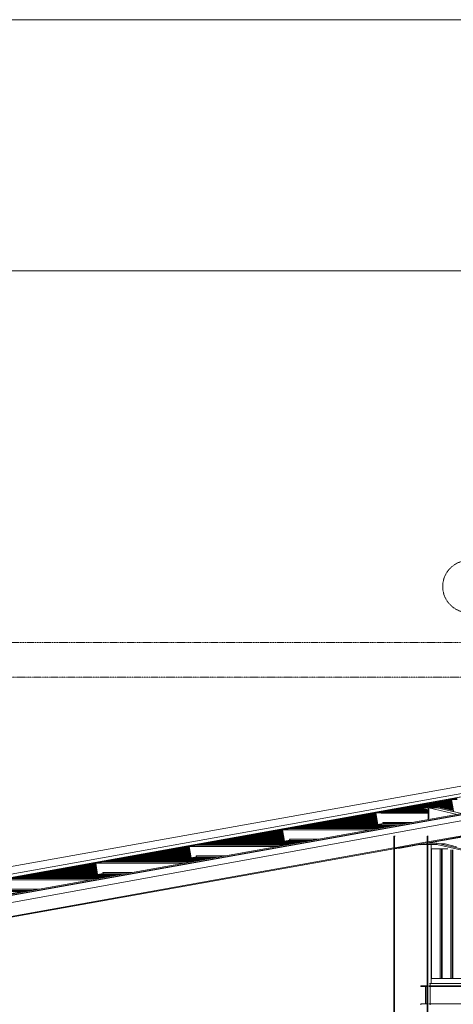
# Model space of a CAD drawing. Header units: millimetres. Extents: x -115474967 to 444143, y -74377 to 241828222.
# Tile 451 of 590: x 60063 to 64636, y 7648 to 18041. Entities that reach past the tile are written whole.
import ezdxf

# ---------------------------------------------------------------- set-up
doc = ezdxf.new("R2010")
doc.units = ezdxf.units.MM
doc.header["$MEASUREMENT"] = 0
doc.linetypes.add('DASHDOT', pattern=[1, 0.5, -0.25, 0, -0.25])
doc.linetypes.add('PHANTOM', pattern=[2.5, 1.25, -0.25, 0.25, -0.25, 0.25, -0.25])
doc.layers.add('00-5 Grid 01', color=9, linetype='PHANTOM')
doc.layers.add('0_cons_01', color=40, linetype='Continuous', lineweight=0, plot=False)
doc.layers.add('5 Grid 02', color=9, linetype='DASHDOT', lineweight=9)

msp = doc.modelspace()

# ---------------------------------------------------------------- linework, layer by layer
at = {"layer": '00-5 Grid 01', "color": 9, "linetype": 'ByBlock', "lineweight": 0, "true_color": 0xc7c8ca}
for p, q in [((52687.77313, 7718.68152), (64762.91509, 9881.55549)), ((52682.91784, 7681.25921), (64758.05979, 9844.1324)), ((52688.55366, 7681.25921), (64763.69561, 9844.1324)), ((63880.94716, 9680.11098), (64614.71368, 9811.54202)), ((63888.99232, 9680.11098), (64614.94348, 9810.14222)), ((63893.56407, 9680.11098), (64615.08136, 9809.34768)), ((63901.60845, 9680.11098), (64615.32439, 9807.95021)), ((63934.57897, 9680.11098), (64616.31835, 9802.22247)), ((63942.62335, 9680.11098), (64616.56061, 9800.82501)), ((63947.1951, 9680.11098), (64616.69849, 9800.03124)), ((63955.24026, 9680.11098), (64616.94153, 9798.63378)), ((64288.57073, 9733.91105), (64617.93549, 9792.90604)), ((64296.61511, 9733.91105), (64618.17775, 9791.50858)), ((64301.18765, 9733.91105), (64618.31562, 9790.71481)), ((64309.23203, 9733.91105), (64618.55866, 9789.31657)), ((64342.20176, 9733.91105), (64619.55262, 9783.58961)), ((64350.24693, 9733.91105), (64619.79488, 9782.19214)), ((64354.81868, 9733.91105), (64619.93276, 9781.3976)), ((64362.86306, 9733.91105), (64620.17579, 9780.00013)), ((64395.83358, 9733.91105), (64621.16975, 9774.27317)), ((64403.87796, 9733.91105), (64621.41279, 9772.87571)), ((64408.44971, 9733.91105), (64621.55067, 9772.08116)), ((64416.49487, 9733.91105), (64621.79293, 9770.6837)), ((64676.12503, 9823.35738), (64614.56412, 9812.33112)), ((64614.56412, 9812.33112), (64636.27313, 9687.26033)), ((64616.84493, 9810.70853), (64674.52737, 9821.04074)), ((64637.87079, 9689.57698), (64616.84493, 9810.70853)), ((64676.32133, 9810.70853), (64616.84493, 9810.70853)), ((52867.33026, 7537.17854), (65279.44513, 9760.33124)), ((53201.13979, 7587.01679), (65281.1199, 9750.67985)), ((53211.13393, 7587.01679), (65291.11404, 9750.67985)), ((62896.53117, 9503.78423), (63814.9773, 9668.29484)), ((62904.57633, 9503.78423), (63815.20787, 9666.89504)), ((62909.14808, 9503.78423), (63815.34575, 9666.1005)), ((63876.38865, 9680.11098), (63814.82774, 9669.08472)), ((63814.82774, 9669.08472), (63836.53752, 9544.01393)), ((63817.10855, 9667.46213), (63874.79177, 9677.79434)), ((63838.1344, 9546.33057), (63817.10855, 9667.46213)), ((63876.58495, 9667.46213), (63817.10855, 9667.46213)), ((63874.79177, 9677.79434), (63876.62078, 9667.25648)), ((63878.55962, 9667.6039), (63876.38865, 9680.11098)), ((64370.20092, 9680.11098), (63876.38865, 9680.11098)), ((63876.62078, 9667.25648), (63878.55962, 9667.6039)), ((64370.18378, 9667.25648), (63876.62078, 9667.25648)), ((64370.18456, 9667.6039), (63878.55962, 9667.6039)), ((63988.21, 9680.11098), (64284.81923, 9733.2388)), ((63996.25438, 9680.11098), (64284.8169, 9731.79771)), ((64000.82613, 9680.11098), (64284.81612, 9730.97902)), ((64008.87129, 9680.11098), (64284.81456, 9729.53715)), ((64041.84103, 9680.11098), (64284.80677, 9723.63025)), ((64049.88619, 9680.11098), (64284.80443, 9722.18917)), ((64054.45794, 9680.11098), (64284.80365, 9721.36969)), ((64062.50233, 9680.11098), (64285.98612, 9720.14127)), ((64095.47206, 9680.11098), (64300.42737, 9716.82209)), ((64103.51722, 9680.11098), (64303.95142, 9716.01197)), ((64108.08898, 9680.11098), (64305.95414, 9715.55238)), ((64116.13336, 9680.11098), (64309.4774, 9714.74225)), ((64149.10388, 9680.11098), (64323.91865, 9711.42386)), ((64157.14826, 9680.11098), (64327.4427, 9710.61373)), ((64161.72001, 9680.11098), (64329.44542, 9710.15336)), ((64169.76517, 9680.11098), (64332.96868, 9709.34402)), ((64202.73491, 9680.11098), (64347.40993, 9706.02484)), ((64210.77929, 9680.11098), (64350.93397, 9705.2155)), ((64215.35182, 9680.11098), (64352.93592, 9704.75513)), ((64223.3962, 9680.11098), (64356.45996, 9703.945)), ((64256.36594, 9680.11098), (64370.22818, 9700.50587)), ((64264.4111, 9680.11098), (64370.22663, 9699.06478)), ((64268.98285, 9680.11098), (64370.22507, 9698.24531)), ((64277.02723, 9680.11098), (64370.22351, 9696.80422)), ((64284.82001, 9733.91105), (64284.80209, 9720.41312)), ((64284.80209, 9720.41312), (64370.25467, 9720.41312)), ((64370.22818, 9700.78084), (64284.80209, 9720.41312)), ((64464.30002, 9733.91105), (64284.82001, 9733.91105)), ((64309.99775, 9680.11098), (64370.21572, 9690.89732)), ((64318.04213, 9680.11098), (64370.21338, 9689.45624)), ((64322.61388, 9680.11098), (64370.2126, 9688.63676)), ((64330.65905, 9680.11098), (64370.21027, 9687.19568)), ((64363.62878, 9680.11098), (64370.20248, 9681.28878)), ((64370.25467, 9720.41312), (64370.09186, 9597.45567)), ((64378.66906, 9598.99179), (64378.82953, 9720.41312)), ((64378.82953, 9720.41312), (64464.2821, 9720.41312)), ((64675.68725, 9652.19128), (64378.82953, 9720.41312)), ((64449.46461, 9733.91105), (64622.78689, 9764.95596)), ((64457.50899, 9733.91105), (64623.02993, 9763.5585)), ((64462.08074, 9733.91105), (64623.1678, 9762.76473)), ((64464.2821, 9720.41312), (64464.30002, 9733.91105)), ((64723.71051, 9660.79262), (64464.2821, 9720.41312)), ((64634.98472, 9694.68543), (64464.30002, 9733.91105)), ((64466.85191, 9733.32449), (64623.41006, 9761.36726)), ((64481.29316, 9730.00609), (64624.40402, 9755.63953)), ((64484.8172, 9729.19597), (64624.64706, 9754.24206)), ((64486.81915, 9728.7356), (64624.78494, 9753.44752)), ((64490.34319, 9727.92625), (64625.02719, 9752.05005)), ((64504.78444, 9724.60708), (64626.02115, 9746.32309)), ((64508.30848, 9723.79773), (64626.26419, 9744.92563)), ((64510.31042, 9723.33736), (64626.40207, 9744.13108)), ((64513.83447, 9722.52724), (64626.64433, 9742.73362)), ((64528.27572, 9719.20884), (64627.63829, 9737.00588)), ((64531.79976, 9718.39872), (64627.88133, 9735.60842)), ((64533.8017, 9717.93835), (64628.0192, 9734.81465)), ((64537.32575, 9717.129), (64628.26146, 9733.41718)), ((64551.767, 9713.80983), (64629.25542, 9727.68945)), ((64555.29104, 9713.00048), (64629.49846, 9726.29198)), ((64557.29298, 9712.54011), (64629.63634, 9725.49821)), ((64560.81702, 9711.72999), (64629.87859, 9724.10075)), ((64575.25828, 9708.4116), (64630.87256, 9718.37301)), ((64578.78232, 9707.60147), (64631.11559, 9716.97555)), ((64580.78426, 9707.1411), (64631.25347, 9716.181)), ((64584.3083, 9706.33176), (64631.49573, 9714.78354)), ((64598.74955, 9703.01258), (64632.49047, 9709.05658)), ((64602.27282, 9702.20324), (64632.73273, 9707.65911)), ((64604.27554, 9701.74287), (64632.8706, 9706.86457)), ((64607.79958, 9700.93274), (64633.11286, 9705.4671)), ((64622.24083, 9697.61435), (64634.1076, 9699.73937)), ((64625.7641, 9696.80422), (64634.34986, 9698.3419)), ((64627.76682, 9696.34385), (64634.48774, 9697.54813)), ((64631.29086, 9695.53451), (64634.72999, 9696.15067)), ((62917.19246, 9503.78423), (63815.58801, 9664.70303)), ((62950.16298, 9503.78423), (63816.58197, 9658.97607)), ((62958.20736, 9503.78423), (63816.82501, 9657.57861)), ((62962.77911, 9503.78423), (63816.96289, 9656.78406)), ((62970.82427, 9503.78423), (63817.20514, 9655.3866)), ((63003.79401, 9503.78423), (63818.19988, 9649.65886)), ((63011.83839, 9503.78423), (63818.44214, 9648.2614)), ((63016.41093, 9503.78423), (63818.58002, 9647.46763)), ((63024.45531, 9503.78423), (63818.82228, 9646.07016)), ((63057.42504, 9503.78423), (63819.81702, 9640.34243)), ((63065.47021, 9503.78423), (63820.05928, 9638.94496)), ((63070.04196, 9503.78423), (63820.19715, 9638.15042)), ((63078.08634, 9503.78423), (63820.43941, 9636.75295)), ((63111.05686, 9503.78423), (63821.43415, 9631.02599)), ((63119.10124, 9503.78423), (63821.67641, 9629.62853)), ((63123.67299, 9503.78423), (63821.81429, 9628.83398)), ((63131.71815, 9503.78423), (63822.05654, 9627.43652)), ((63164.68789, 9503.78423), (63823.05128, 9621.70956)), ((63172.73227, 9503.78423), (63823.29354, 9620.31132)), ((63177.30402, 9503.78423), (63823.43142, 9619.51755)), ((63185.34918, 9503.78423), (63823.67446, 9618.12008)), ((63218.31892, 9503.78423), (63824.66842, 9612.39235)), ((63226.36408, 9503.78423), (63824.91068, 9610.99488)), ((63230.93583, 9503.78423), (63825.04855, 9610.20112)), ((63238.98022, 9503.78423), (63825.29159, 9608.80365)), ((63271.94995, 9503.78423), (63826.28555, 9603.07591)), ((63279.99511, 9503.78423), (63826.52781, 9601.67845)), ((63284.56687, 9503.78423), (63826.66569, 9600.8839)), ((63292.61125, 9503.78423), (63826.90872, 9599.48644)), ((63325.58176, 9503.78423), (63827.90268, 9593.75948)), ((63333.62615, 9503.78423), (63828.14494, 9592.36201)), ((63338.1979, 9503.78423), (63828.28282, 9591.56747)), ((63346.24306, 9503.78423), (63828.52586, 9590.17)), ((63379.2128, 9503.78423), (63829.51982, 9584.44227)), ((63387.25718, 9503.78423), (63829.76208, 9583.0448)), ((63391.82971, 9503.78423), (63829.89995, 9582.25104)), ((63399.87409, 9503.78423), (63830.14299, 9580.85357)), ((63432.84383, 9503.78423), (63831.13695, 9575.12583)), ((63440.88899, 9503.78423), (63831.37921, 9573.72837)), ((63445.46074, 9503.78423), (63831.51709, 9572.9346)), ((63453.50512, 9503.78423), (63831.76012, 9571.53636)), ((63486.47564, 9503.78423), (63832.75408, 9565.8094)), ((63494.52002, 9503.78423), (63832.99634, 9564.41193)), ((63499.09177, 9503.78423), (63833.13422, 9563.61739)), ((63507.13694, 9503.78423), (63833.37726, 9562.21992)), ((63895.92745, 9567.54727), (63893.9886, 9567.19985)), ((63893.9886, 9567.19985), (63895.81762, 9556.66278)), ((63898.09843, 9555.04019), (63895.92745, 9567.54727)), ((64203.11115, 9567.54727), (63895.92745, 9567.54727)), ((61912.11596, 9327.45826), (62830.55898, 9491.96809)), ((61920.16034, 9327.45826), (62830.78877, 9490.56829)), ((61924.73209, 9327.45826), (62830.92665, 9489.77375)), ((61932.77726, 9327.45826), (62831.16969, 9488.37628)), ((61965.74699, 9327.45826), (62832.16365, 9482.64854)), ((61973.79138, 9327.45826), (62832.40668, 9481.25108)), ((61978.36313, 9327.45826), (62832.54456, 9480.45731)), ((61986.40829, 9327.45826), (62832.78682, 9479.05985)), ((62019.37803, 9327.45826), (62833.78078, 9473.33211)), ((62027.42319, 9327.45826), (62834.02382, 9471.93464)), ((62031.99494, 9327.45826), (62834.1617, 9471.1401)), ((62040.03932, 9327.45826), (62834.40395, 9469.74263)), ((62073.00906, 9327.45826), (62835.39791, 9464.01568)), ((62081.05422, 9327.45826), (62835.64095, 9462.61821)), ((62085.62597, 9327.45826), (62835.77883, 9461.82367)), ((62093.67035, 9327.45826), (62836.02109, 9460.4262)), ((62891.97032, 9503.78423), (62830.40942, 9492.75796)), ((62830.40942, 9492.75796), (62852.11842, 9367.68718)), ((62832.69023, 9491.13538), (62890.37266, 9501.46758)), ((62853.71608, 9370.0046), (62832.69023, 9491.13538)), ((62892.16662, 9491.13538), (62832.69023, 9491.13538)), ((62890.37266, 9501.46758), (62892.20168, 9490.93051)), ((62894.1413, 9491.27715), (62891.97032, 9503.78423)), ((63847.1151, 9503.78423), (62891.97032, 9503.78423)), ((62892.20168, 9490.93051), (62894.1413, 9491.27715)), ((63775.34818, 9490.93051), (62892.20168, 9490.93051)), ((63777.28703, 9491.27715), (62894.1413, 9491.27715)), ((63540.10667, 9503.78423), (63834.37122, 9556.49297)), ((63548.15106, 9503.78423), (63834.61426, 9555.0955)), ((63552.72281, 9503.78423), (63834.75213, 9554.30096)), ((63560.76797, 9503.78423), (63834.99439, 9552.90349)), ((63593.73771, 9503.78423), (63835.98835, 9547.17575)), ((63601.78287, 9503.78423), (63836.23139, 9545.77829)), ((63606.35462, 9503.78423), (63836.36927, 9544.98452)), ((63614.399, 9503.78423), (63838.99516, 9544.01393)), ((63647.36874, 9503.78423), (63871.96568, 9544.01393)), ((63655.4139, 9503.78423), (63880.01006, 9544.01393)), ((63659.98565, 9503.78423), (63884.58181, 9544.01393)), ((63668.03003, 9503.78423), (63892.62697, 9544.01393)), ((63701.00055, 9503.78423), (63925.59671, 9544.01393)), ((63709.04493, 9503.78423), (63933.64109, 9544.01393)), ((63713.61668, 9503.78423), (63938.21362, 9544.01393)), ((63721.66184, 9503.78423), (63946.258, 9544.01393)), ((63754.63158, 9503.78423), (63979.22774, 9544.01393)), ((63762.67596, 9503.78423), (63987.2729, 9544.01393)), ((63767.24849, 9503.78423), (63991.84465, 9544.01393)), ((63775.29288, 9503.78423), (63999.88904, 9544.01393)), ((63808.26261, 9503.78423), (64032.85955, 9544.01393)), ((63816.30777, 9503.78423), (64040.90394, 9544.01393)), ((63820.87953, 9503.78423), (64045.47569, 9544.01393)), ((63828.92391, 9503.78423), (64053.52085, 9544.01393)), ((63836.53752, 9544.01393), (63898.09843, 9555.04019)), ((64071.71983, 9544.01393), (63836.53752, 9544.01393)), ((63895.81762, 9556.66278), (63838.1344, 9546.33057)), ((64133.2823, 9555.04019), (63898.09843, 9555.04019)), ((64367.72225, 9363.27979), (65133.74732, 9500.48375)), ((64367.72225, 9353.3285), (65118.96644, 9487.88553)), ((64381.06594, 9351.9435), (65140.0437, 9487.88553)), ((62126.64087, 9327.45826), (62837.01505, 9454.69924)), ((62134.68525, 9327.45826), (62837.25809, 9453.301)), ((62139.257, 9327.45826), (62837.39596, 9452.50723)), ((62147.30216, 9327.45826), (62837.63822, 9451.10977)), ((62180.2719, 9327.45826), (62838.63218, 9445.38203)), ((62188.31628, 9327.45826), (62838.87522, 9443.98456)), ((62192.88881, 9327.45826), (62839.0131, 9443.1908)), ((62200.9332, 9327.45826), (62839.25535, 9441.79333)), ((62233.90293, 9327.45826), (62840.24931, 9436.0656)), ((62241.9481, 9327.45826), (62840.49235, 9434.66813)), ((62246.51985, 9327.45826), (62840.63023, 9433.87359)), ((62254.56423, 9327.45826), (62840.87249, 9432.47612)), ((62287.53475, 9327.45826), (62841.86723, 9426.74916)), ((62295.57913, 9327.45826), (62842.10949, 9425.3517)), ((62300.15088, 9327.45826), (62842.24736, 9424.55715)), ((62308.19604, 9327.45826), (62842.48962, 9423.15969)), ((62341.16578, 9327.45826), (62843.48436, 9417.43195)), ((62349.21016, 9327.45826), (62843.72662, 9416.03448)), ((62353.78191, 9327.45826), (62843.8645, 9415.24072)), ((62361.82707, 9327.45826), (62844.10675, 9413.84325)), ((62394.79681, 9327.45826), (62845.10149, 9408.11552)), ((62402.84197, 9327.45826), (62845.34375, 9406.71805)), ((62407.41372, 9327.45826), (62845.48163, 9405.92428)), ((62415.45811, 9327.45826), (62845.72389, 9404.52604)), ((62448.42784, 9327.45826), (62846.71863, 9398.79908)), ((62456.473, 9327.45826), (62846.96089, 9397.40162)), ((62461.04476, 9327.45826), (62847.09876, 9396.60707)), ((62469.08914, 9327.45826), (62847.34102, 9395.20961)), ((62502.05965, 9327.45826), (62848.33576, 9389.48265)), ((62510.10404, 9327.45826), (62848.57802, 9388.08518)), ((62514.67579, 9327.45826), (62848.7159, 9387.29064)), ((62522.72095, 9327.45826), (62848.95893, 9385.89317)), ((62555.69069, 9327.45826), (62849.95289, 9380.16544)), ((62563.73507, 9327.45826), (62850.19515, 9378.76797)), ((62568.3076, 9327.45826), (62850.33303, 9377.9742)), ((62576.35198, 9327.45826), (62850.57607, 9376.57674)), ((62609.32172, 9327.45826), (62851.57003, 9370.849)), ((62617.36688, 9327.45826), (62851.81229, 9369.45154)), ((62621.93863, 9327.45826), (62851.95016, 9368.65699)), ((62629.98301, 9327.45826), (62854.57995, 9367.68718)), ((62662.95353, 9327.45826), (62887.54969, 9367.68718)), ((62670.99791, 9327.45826), (62895.59407, 9367.68718)), ((62675.56966, 9327.45826), (62900.16582, 9367.68718)), ((62683.61482, 9327.45826), (62908.21099, 9367.68718)), ((62716.58456, 9327.45826), (62941.18072, 9367.68718)), ((62724.62894, 9327.45826), (62949.22588, 9367.68718)), ((62729.2007, 9327.45826), (62953.79764, 9367.68718)), ((62737.24586, 9327.45826), (62961.84202, 9367.68718)), ((62770.21559, 9327.45826), (62994.81253, 9367.68718)), ((62778.26076, 9327.45826), (63002.85692, 9367.68718)), ((62782.83251, 9327.45826), (63007.42867, 9367.68718)), ((62790.87689, 9327.45826), (63015.47305, 9367.68718)), ((62823.84663, 9327.45826), (63048.44357, 9367.68718)), ((62831.89179, 9327.45826), (63056.48795, 9367.68718)), ((62836.46354, 9327.45826), (63061.0597, 9367.68718)), ((62844.50792, 9327.45826), (63069.10486, 9367.68718)), ((62852.11842, 9367.68718), (62913.67933, 9378.71422)), ((63087.26879, 9367.68718), (62852.11842, 9367.68718)), ((62911.39851, 9380.33603), (62853.71608, 9370.0046)), ((62911.50835, 9391.2213), (62909.5695, 9390.87388)), ((62909.5695, 9390.87388), (62911.39851, 9380.33603)), ((62913.67933, 9378.71422), (62911.50835, 9391.2213)), ((63218.66011, 9391.2213), (62911.50835, 9391.2213)), ((63148.83203, 9378.71422), (62913.67933, 9378.71422)), ((64008.15854, 9423.43466), (64015.13885, 9423.43466)), ((64008.15854, 5649.88344), (64008.15854, 9423.43466)), ((64015.13885, 9423.43466), (64023.71994, 9423.43466)), ((64015.13885, 5649.88344), (64015.13885, 9423.43466)), ((64019.41304, 9300.89396), (64359.15908, 9361.746)), ((64359.15908, 9423.43466), (64366.13939, 9423.43466)), ((64359.15908, 5613.17825), (64359.15908, 9423.43466)), ((64366.13939, 9423.43466), (64372.02915, 9423.43466)), ((64366.13939, 5613.17825), (64366.13939, 9423.43466)), ((53213.85797, 7365.49443), (64008.15854, 9298.87799)), ((64008.15854, 9290.54695), (53265.87732, 7366.41283)), ((60927.69997, 9151.13151), (61846.14065, 9315.64056)), ((60935.74436, 9151.13151), (61846.37045, 9314.24076)), ((60940.31611, 9151.13151), (61846.50833, 9313.44699)), ((60948.36127, 9151.13151), (61846.75058, 9312.04953)), ((60981.33101, 9151.13151), (61847.74532, 9306.32179)), ((60989.37539, 9151.13151), (61847.98758, 9304.92433)), ((60993.94792, 9151.13151), (61848.12546, 9304.12978)), ((61001.9923, 9151.13151), (61848.36772, 9302.73232)), ((61034.96204, 9151.13151), (61849.36246, 9297.00536)), ((61043.0072, 9151.13151), (61849.60472, 9295.60789)), ((61047.57895, 9151.13151), (61849.74259, 9294.81335)), ((61055.62333, 9151.13151), (61849.98563, 9293.41588)), ((61088.59385, 9151.13151), (61850.97959, 9287.68893)), ((61096.63823, 9151.13151), (61851.22185, 9286.29068)), ((61101.20998, 9151.13151), (61851.35973, 9285.49691)), ((61109.25515, 9151.13151), (61851.60276, 9284.09945)), ((61142.22488, 9151.13151), (61852.59672, 9278.37171)), ((61150.26926, 9151.13151), (61852.83898, 9276.97425)), ((61154.84102, 9151.13151), (61852.97686, 9276.18048)), ((61162.88618, 9151.13151), (61853.2199, 9274.78302)), ((61195.85591, 9151.13151), (61854.21386, 9269.05528)), ((61203.90108, 9151.13151), (61854.45612, 9267.65781)), ((61208.47283, 9151.13151), (61854.59399, 9266.86327)), ((61216.51721, 9151.13151), (61854.83703, 9265.4658)), ((61249.48695, 9151.13151), (61855.83099, 9259.73884)), ((61257.53211, 9151.13151), (61856.07325, 9258.34138)), ((61262.10386, 9151.13151), (61856.21113, 9257.54683)), ((61270.14824, 9151.13151), (61856.45416, 9256.14937)), ((61303.11876, 9151.13151), (61857.44812, 9250.42163)), ((61907.55122, 9327.45826), (61845.99031, 9316.43121)), ((61845.99031, 9316.43121), (61867.7001, 9191.36121)), ((61848.27113, 9314.80941), (61905.95434, 9325.14083)), ((61869.29698, 9193.67785), (61848.27113, 9314.80941)), ((61907.74752, 9314.80941), (61848.27113, 9314.80941)), ((61905.95434, 9325.14083), (61907.78335, 9314.60376)), ((61909.7222, 9314.95118), (61907.55122, 9327.45826)), ((62862.66406, 9327.45826), (61907.55122, 9327.45826)), ((61907.78335, 9314.60376), (61909.7222, 9314.95118)), ((62790.89714, 9314.60376), (61907.78335, 9314.60376)), ((62792.83599, 9314.95118), (61909.7222, 9314.95118)), ((64024.09307, 9291.78083), (64015.87498, 9291.78083)), ((64024.09307, 9291.78083), (64359.15908, 9351.79549)), ((64044.99039, 9291.78083), (64024.09307, 9291.78083)), ((64056.45132, 9293.80147), (64284.29031, 9334.60994)), ((64284.29265, 9336.03935), (64284.28954, 9333.97197)), ((64284.28954, 9333.97197), (64359.15908, 9333.97197)), ((64289.56314, 9332.7599), (64284.28954, 9333.97197)), ((64359.15908, 9347.46989), (64349.29269, 9347.46989)), ((64356.08839, 9347.46989), (64359.15908, 9348.01984)), ((64374.04745, 9333.97197), (64463.76954, 9333.97197)), ((64378.33566, 9347.46989), (64378.34189, 9352.57835)), ((64463.78746, 9347.46989), (64378.33566, 9347.46989)), ((64401.94067, 9331.66545), (64401.94067, 9290.80868)), ((64401.94067, 9290.80868), (64401.94067, 7918.78076)), ((64405.70541, 7918.78076), (64405.70541, 9290.80868)), ((64405.70541, 9290.80868), (64511.88861, 9290.80868)), ((64463.76954, 9333.97197), (64463.78746, 9347.46989)), ((66706.25773, 8818.61817), (64463.76954, 9333.97197)), ((66706.27565, 8832.11609), (64463.78746, 9347.46989)), ((64548.46184, 9340.80896), (64492.77278, 9340.80896)), ((64496.9309, 7918.78076), (64496.9309, 9290.80868)), ((64517.53689, 9290.80868), (64511.88861, 9290.80868)), ((64511.88861, 9290.80868), (64511.88861, 7918.78076)), ((64517.53689, 7918.78076), (64517.53689, 9290.80868)), ((64517.53689, 9290.80868), (64578.20978, 9290.80868)), ((64669.37529, 9311.30718), (64548.46184, 9340.80896)), ((64608.76238, 7918.78076), (64608.76238, 9280.2607)), ((64623.71931, 9280.25993), (64623.71931, 7918.78076)), ((64629.36759, 7918.78076), (64629.36759, 9278.95126)), ((60923.13212, 9151.13151), (60861.57121, 9140.10524)), ((60863.85202, 9138.48266), (60921.53524, 9148.81486)), ((60921.53524, 9148.81486), (60923.36425, 9138.27701)), ((60925.3031, 9138.62443), (60923.13212, 9151.13151)), ((61878.2138, 9151.13151), (60923.13212, 9151.13151)), ((61311.16314, 9151.13151), (61857.69038, 9249.02417)), ((61315.73489, 9151.13151), (61857.82826, 9248.2304)), ((61323.78005, 9151.13151), (61858.0713, 9246.83294)), ((61356.74979, 9151.13151), (61859.06526, 9241.1052)), ((61364.79417, 9151.13151), (61859.30752, 9239.70773)), ((61369.3667, 9151.13151), (61859.44539, 9238.91397)), ((61377.41109, 9151.13151), (61859.68843, 9237.51572)), ((61410.38082, 9151.13151), (61860.68239, 9231.78876)), ((61418.42598, 9151.13151), (61860.92543, 9230.3913)), ((61422.99774, 9151.13151), (61861.06331, 9229.59675)), ((61431.04212, 9151.13151), (61861.30556, 9228.19929)), ((61464.01263, 9151.13151), (61862.29953, 9222.47233)), ((61472.05702, 9151.13151), (61862.54256, 9221.07487)), ((61476.62877, 9151.13151), (61862.68044, 9220.28032)), ((61484.67393, 9151.13151), (61862.9227, 9218.88286)), ((61517.64367, 9151.13151), (61863.91666, 9213.15512)), ((61525.68805, 9151.13151), (61864.1597, 9211.75765)), ((61530.2598, 9151.13151), (61864.29757, 9210.96389)), ((61538.30496, 9151.13151), (61864.53983, 9209.56642)), ((61571.2747, 9151.13151), (61865.53379, 9203.83868)), ((61579.31986, 9151.13151), (61865.77683, 9202.44122)), ((61583.89161, 9151.13151), (61865.91471, 9201.64667)), ((61591.93599, 9151.13151), (61866.15696, 9200.24921)), ((61624.90573, 9151.13151), (61867.15093, 9194.52225)), ((61632.95089, 9151.13151), (61867.39396, 9193.12479)), ((61637.52264, 9151.13151), (61867.53184, 9192.33024)), ((61645.56703, 9151.13151), (61870.16397, 9191.36121)), ((61678.53754, 9151.13151), (61903.1337, 9191.36121)), ((61686.58193, 9151.13151), (61911.17809, 9191.36121)), ((61691.15368, 9151.13151), (61915.75062, 9191.36121)), ((61699.19884, 9151.13151), (61923.795, 9191.36121)), ((61732.16858, 9151.13151), (61956.76474, 9191.36121)), ((61740.21296, 9151.13151), (61964.8099, 9191.36121)), ((61744.78549, 9151.13151), (61969.38165, 9191.36121)), ((61752.82987, 9151.13151), (61977.42603, 9191.36121)), ((61785.79961, 9151.13151), (62010.39655, 9191.36121)), ((61793.84477, 9151.13151), (62018.44093, 9191.36121)), ((61798.41652, 9151.13151), (62023.01268, 9191.36121)), ((61806.4609, 9151.13151), (62031.05784, 9191.36121)), ((61839.43142, 9151.13151), (62064.02758, 9191.36121)), ((61847.4758, 9151.13151), (62072.07196, 9191.36121)), ((61852.04755, 9151.13151), (62076.64371, 9191.36121)), ((61860.09271, 9151.13151), (62084.68887, 9191.36121)), ((61867.7001, 9191.36121), (61929.261, 9202.38747)), ((62102.81775, 9191.36121), (61867.7001, 9191.36121)), ((61926.98019, 9204.01006), (61869.29698, 9193.67785)), ((61927.09002, 9214.89455), (61925.15118, 9214.54713)), ((61925.15118, 9214.54713), (61926.98019, 9204.01006)), ((61929.261, 9202.38747), (61927.09002, 9214.89455)), ((62234.20907, 9214.89455), (61927.09002, 9214.89455)), ((62164.38099, 9202.38747), (61929.261, 9202.38747)), ((59943.28399, 8974.80475), (60861.72155, 9139.31381)), ((59951.32837, 8974.80475), (60861.95213, 9137.91401)), ((59955.90012, 8974.80475), (60862.08922, 9137.11946)), ((59963.94528, 8974.80475), (60862.33226, 9135.722)), ((59996.91502, 8974.80475), (60863.32622, 9129.99504)), ((60004.96018, 8974.80475), (60863.56926, 9128.59758)), ((60009.53193, 8974.80475), (60863.70714, 9127.80303)), ((60017.57631, 8974.80475), (60863.94939, 9126.40557)), ((60050.54605, 8974.80475), (60864.94335, 9120.67783)), ((60058.59121, 8974.80475), (60865.18639, 9119.28036)), ((60063.16297, 8974.80475), (60865.32427, 9118.4866)), ((60071.20735, 8974.80475), (60865.56653, 9117.08913)), ((60104.17786, 8974.80475), (60866.56049, 9111.36139)), ((60112.22225, 8974.80475), (60866.80353, 9109.96393)), ((60116.794, 8974.80475), (60866.9414, 9109.17016)), ((60124.83916, 8974.80475), (60867.18366, 9107.7727)), ((60157.8089, 8974.80475), (60868.17762, 9102.04496)), ((60165.85328, 8974.80475), (60868.42066, 9100.6475)), ((60170.42581, 8974.80475), (60868.55854, 9099.85295)), ((60178.47019, 8974.80475), (60868.80079, 9098.45549)), ((60211.43993, 8974.80475), (60869.79476, 9092.72853)), ((60219.48509, 8974.80475), (60870.03779, 9091.33106)), ((60224.05684, 8974.80475), (60870.17567, 9090.53652)), ((60232.10122, 8974.80475), (60870.41793, 9089.13905)), ((60265.07174, 8974.80475), (60871.41189, 9083.41131)), ((60273.11612, 8974.80475), (60871.65493, 9082.01385)), ((60277.68787, 8974.80475), (60871.7928, 9081.22008)), ((60285.73303, 8974.80475), (60872.03506, 9079.82262)), ((60318.70277, 8974.80475), (60873.0298, 9074.09488)), ((60326.74715, 8974.80475), (60873.27206, 9072.69742)), ((60331.31891, 8974.80475), (60873.40994, 9071.90365)), ((60339.36407, 8974.80475), (60873.65219, 9070.50541)), ((60372.3338, 8974.80475), (60874.64693, 9064.77845)), ((60380.37897, 8974.80475), (60874.88919, 9063.38098)), ((60384.95072, 8974.80475), (60875.02707, 9062.58644)), ((60392.9951, 8974.80475), (60875.26933, 9061.18897)), ((60425.96484, 8974.80475), (60876.26407, 9055.46201)), ((60434.01, 8974.80475), (60876.50633, 9054.06455)), ((60438.58175, 8974.80475), (60876.6442, 9053.27)), ((60446.62613, 8974.80475), (60876.88646, 9051.87254)), ((60479.59665, 8974.80475), (60877.8812, 9046.1448)), ((60487.64103, 8974.80475), (60878.12346, 9044.74734)), ((60492.21278, 8974.80475), (60878.26134, 9043.95357)), ((60500.25794, 8974.80475), (60878.50437, 9042.5561)), ((60861.57121, 9140.10524), (60883.28099, 9015.03446)), ((60884.87787, 9017.3511), (60863.85202, 9138.48266)), ((60923.32842, 9138.48266), (60863.85202, 9138.48266)), ((60923.36425, 9138.27701), (60925.3031, 9138.62443)), ((61806.4461, 9138.27701), (60923.36425, 9138.27701)), ((61808.38495, 9138.62443), (60925.3031, 9138.62443)), ((60893.76276, 8974.80475), (59938.71379, 8974.80475)), ((60821.99506, 8961.95104), (59938.94593, 8961.95104)), ((60823.93469, 8962.29845), (59940.88477, 8962.29845)), ((60533.22768, 8974.80475), (60879.49834, 9036.82837)), ((60541.27206, 8974.80475), (60879.74059, 9035.4309)), ((60545.84459, 8974.80475), (60879.87847, 9034.63636)), ((60553.88898, 8974.80475), (60880.12151, 9033.23889)), ((60586.85871, 8974.80475), (60881.11547, 9027.51193)), ((60594.90387, 8974.80475), (60881.35773, 9026.11447)), ((60599.47563, 8974.80475), (60881.4956, 9025.31992)), ((60607.52001, 8974.80475), (60881.73864, 9023.92246)), ((60640.49052, 8974.80475), (60882.7326, 9018.19472)), ((60648.53491, 8974.80475), (60882.97486, 9016.79726)), ((60653.10666, 8974.80475), (60883.11274, 9016.00349)), ((60661.15182, 8974.80475), (60885.74798, 9015.03446)), ((60694.12156, 8974.80475), (60918.71772, 9015.03446)), ((60702.16594, 8974.80475), (60926.76288, 9015.03446)), ((60706.73769, 8974.80475), (60931.33463, 9015.03446)), ((60714.78285, 8974.80475), (60939.37901, 9015.03446)), ((60747.75259, 8974.80475), (60972.34875, 9015.03446)), ((60755.79775, 8974.80475), (60980.39391, 9015.03446)), ((60760.3695, 8974.80475), (60984.96566, 9015.03446)), ((60768.41388, 8974.80475), (60993.01004, 9015.03446)), ((60801.38362, 8974.80475), (61025.98056, 9015.03446)), ((60809.42878, 8974.80475), (61034.02494, 9015.03446)), ((60814.00053, 8974.80475), (61038.59669, 9015.03446)), ((60822.04492, 8974.80475), (61046.64186, 9015.03446)), ((60855.01543, 8974.80475), (61079.61159, 9015.03446)), ((60863.05981, 8974.80475), (61087.65598, 9015.03446)), ((60867.63157, 8974.80475), (61092.22851, 9015.03446)), ((60875.67673, 8974.80475), (61100.27289, 9015.03446)), ((60883.28099, 9015.03446), (60944.8419, 9026.06072)), ((61118.36749, 9015.03446), (60883.28099, 9015.03446)), ((60942.56109, 9027.68331), (60884.87787, 9017.3511)), ((60942.67092, 9038.5678), (60940.73208, 9038.22116)), ((60940.73208, 9038.22116), (60942.56109, 9027.68331)), ((60944.8419, 9026.06072), (60942.67092, 9038.5678)), ((61249.75881, 9038.5678), (60942.67092, 9038.5678)), ((61179.92995, 9026.06072), (60944.8419, 9026.06072)), ((59870.59945, 8798.47878), (60095.19561, 8838.7077)), ((59878.64383, 8798.47878), (60103.24077, 8838.7077)), ((59883.21558, 8798.47878), (60107.81252, 8838.7077)), ((59891.26074, 8798.47878), (60115.8569, 8838.7077)), ((60133.91645, 8838.7077), (59898.86267, 8838.7077)), ((60265.30777, 8862.24183), (59958.2526, 8862.24183)), ((60195.47969, 8849.73475), (59960.42358, 8849.73475)), ((64401.94067, 7918.78076), (64401.94067, 7868.78049)), ((64511.88861, 7918.78076), (64405.70541, 7918.78076)), ((64511.88861, 7918.78076), (64517.53689, 7918.78076)), ((64623.71931, 7918.78076), (64517.53689, 7918.78076)), ((64623.71931, 7918.78076), (64629.36759, 7918.78076)), ((64735.55001, 7918.78076), (64629.36759, 7918.78076)), ((64293.72982, 7835.28105), (64293.72982, 7843.78113)), ((64293.72982, 7843.78113), (64359.15908, 7843.78113)), ((64340.79495, 7835.28105), (64293.72982, 7835.28105)), ((64340.79495, 7652.2809), (64340.79495, 7835.28105)), ((64359.15908, 7835.28105), (64346.37936, 7835.28105)), ((64346.37936, 7835.28105), (64346.37936, 7652.2809)), ((64376.63596, 7843.78113), (64393.44449, 7843.78113)), ((64393.44449, 7835.28105), (64376.63596, 7835.28105)), ((64383.99797, 7868.78049), (64401.94067, 7868.78049)), ((64392.94906, 7843.78113), (64392.94906, 7868.78049)), ((64392.94906, 7652.2809), (64392.94906, 7835.28105)), ((64393.44449, 7843.78113), (64393.44449, 7835.28105)), ((64393.44449, 7843.78113), (64953.50003, 7843.78113)), ((64393.44449, 7835.28105), (64953.50003, 7835.28105)), ((64401.94067, 7868.78049), (64962.97771, 7868.78049)), ((64293.72982, 7643.78082), (64293.72982, 7652.2809)), ((64293.72982, 7652.2809), (64340.79495, 7652.2809)), ((64346.37936, 7652.2809), (64359.15908, 7652.2809)), ((64376.63596, 7652.2809), (64393.44449, 7652.2809)), ((64393.44449, 7652.2809), (64393.44449, 7643.78082)), ((64393.44449, 7652.2809), (64953.50003, 7652.2809))]:
    msp.add_line(p, q, dxfattribs=at)
msp.add_lwpolyline([(52352.88241, 7337.9701), (52352.88241, 7739.3774), (64734.89247, 9953.02523), (64734.89247, 9588.96445)], close=True, dxfattribs=at)
at = {"layer": '0_cons_01'}
for points in [[(93339.69559, 18040.72494), (32142.00637, 18040.72494), (32142.00637, -31792.38473), (93339.69559, -31792.38473)], [(76013.59087, 15390.74775), (49975.66238, 15390.74775), (49975.66238, -3691.74098), (76013.59087, -3691.74098)]]:
    msp.add_lwpolyline(points, close=True, dxfattribs=at)
at = {"layer": '5 Grid 02', "flags": 128}
msp.add_lwpolyline([(65403.41719, 11468.06502), (53795.10039, 11468.06502), (53689.63592, 11285.3952), (53795.10039, 11102.72538), (65403.41719, 11102.72538)], dxfattribs=at)
at = {"layer": '5 Grid 02'}
msp.add_circle((64798.80384, 12057.79706), 275, dxfattribs=at)

doc.saveas('drawing.dxf')
